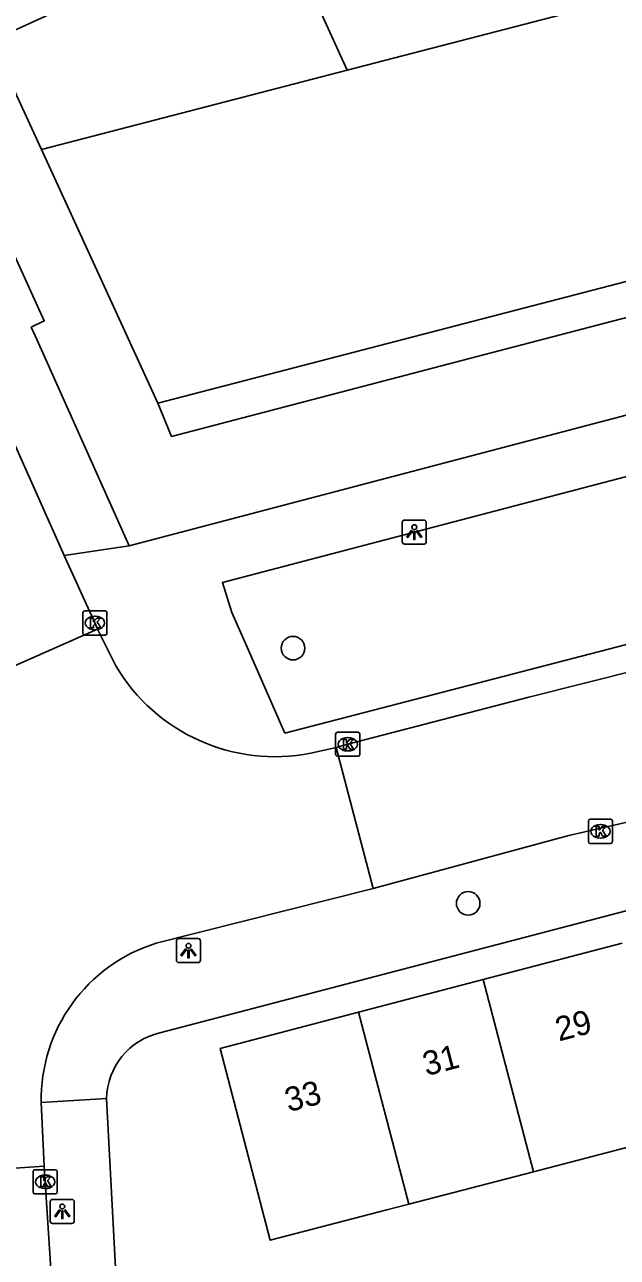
# Model space of a CAD drawing. Extents: x 158087 to 159494, y 382905 to 383981.
# Drawn here: x 158813.9 to 158838.5, y 383617.1 to 383668.3 of the extents above; entities that cross this region are included whole.
import ezdxf

# ---------------------------------------------------------------- set-up
doc = ezdxf.new("R2010")
doc.units = 0
for name, color, linetype in [('IMGEO_Boom', 7, 'Continuous'), ('IMGEO_Kolk', 7, 'Continuous'), ('IMGEO_Lichtpunt', 7, 'Continuous'), ('IMGEO_Pand', 7, 'Continuous'), ('IMGEO_Pand_nummerreeks', 7, 'Continuous'), ('IMGEO_Pand_overbouw', 7, 'Continuous'), ('IMGEO_Rijbaan_lokaal_open', 7, 'Continuous'), ('IMGEO_Voetpad_open', 7, 'Continuous')]:
    doc.layers.add(name, color=color, linetype=linetype)

msp = doc.modelspace()

# ---------------------------------------------------------------- linework, layer by layer
at = {"layer": 'IMGEO_Boom'}
for centre in [(158825.062, 383642.415), (158832.33, 383631.82)]:
    msp.add_circle(centre, 0.489, dxfattribs=at)
at = {"layer": 'IMGEO_Kolk'}
for p, q in [((158816.414, 383643.959), (158817.266, 383643.959)), ((158816.339, 383643.033), (158816.339, 383643.885)), ((158816.827, 383643.739), (158816.852, 383643.739)), ((158817.34, 383643.885), (158817.34, 383643.033)), ((158817.266, 383642.959), (158816.414, 383642.959)), ((158816.85, 383643.179), (158816.825, 383643.179)), ((158826.83, 383638), (158826.83, 383638.852)), ((158826.905, 383638.926), (158827.757, 383638.926)), ((158827.831, 383638.852), (158827.831, 383638)), ((158827.318, 383638.706), (158827.343, 383638.706)), ((158827.757, 383637.926), (158826.905, 383637.926)), ((158827.341, 383638.146), (158827.316, 383638.146)), ((158837.316, 383634.386), (158837.316, 383635.238)), ((158837.391, 383635.312), (158838.243, 383635.312)), ((158838.317, 383635.238), (158838.317, 383634.386)), ((158837.804, 383635.092), (158837.829, 383635.092)), ((158838.243, 383634.312), (158837.391, 383634.312)), ((158837.827, 383634.532), (158837.802, 383634.532)), ((158814.277, 383619.838), (158814.277, 383620.69)), ((158814.352, 383620.764), (158815.204, 383620.764)), ((158814.765, 383620.544), (158814.79, 383620.544)), ((158815.278, 383620.69), (158815.278, 383619.838)), ((158814.788, 383619.984), (158814.763, 383619.984)), ((158815.204, 383619.764), (158814.352, 383619.764))]:
    msp.add_line(p, q, dxfattribs=at)
for points in [[(158816.414, 383643.959), (158817.266, 383643.959)], [(158816.339, 383643.033), (158816.339, 383643.885)], [(158816.66, 383643.659), (158816.783, 383643.659), (158816.783, 383643.508), (158816.913, 383643.659), (158817.077, 383643.659), (158816.931, 383643.508), (158817.084, 383643.259), (158816.932, 383643.259), (158816.847, 383643.423), (158816.783, 383643.356), (158816.783, 383643.259), (158816.66, 383643.259), (158816.66, 383643.659)], [(158817.34, 383643.885), (158817.34, 383643.033)], [(158817.266, 383642.959), (158816.414, 383642.959)], [(158826.83, 383638), (158826.83, 383638.852)], [(158826.905, 383638.926), (158827.757, 383638.926)], [(158827.831, 383638.852), (158827.831, 383638)], [(158827.151, 383638.626), (158827.274, 383638.626), (158827.274, 383638.475), (158827.404, 383638.626), (158827.568, 383638.626), (158827.422, 383638.475), (158827.575, 383638.226), (158827.423, 383638.226), (158827.338, 383638.39), (158827.274, 383638.323), (158827.274, 383638.226), (158827.151, 383638.226), (158827.151, 383638.626)], [(158827.757, 383637.926), (158826.905, 383637.926)], [(158837.316, 383634.386), (158837.316, 383635.238)], [(158837.391, 383635.312), (158838.243, 383635.312)], [(158838.317, 383635.238), (158838.317, 383634.386)], [(158837.637, 383635.012), (158837.76, 383635.012), (158837.76, 383634.861), (158837.89, 383635.012), (158838.054, 383635.012), (158837.908, 383634.861), (158838.061, 383634.612), (158837.909, 383634.612), (158837.824, 383634.776), (158837.76, 383634.709), (158837.76, 383634.612), (158837.637, 383634.612), (158837.637, 383635.012)], [(158838.243, 383634.312), (158837.391, 383634.312)], [(158814.277, 383619.838), (158814.277, 383620.69)], [(158814.352, 383620.764), (158815.204, 383620.764)], [(158814.598, 383620.464), (158814.721, 383620.464), (158814.721, 383620.313), (158814.851, 383620.464), (158815.015, 383620.464), (158814.869, 383620.313), (158815.022, 383620.064), (158814.87, 383620.064), (158814.785, 383620.228), (158814.721, 383620.161), (158814.721, 383620.064), (158814.598, 383620.064), (158814.598, 383620.464)], [(158815.278, 383620.69), (158815.278, 383619.838)], [(158815.204, 383619.764), (158814.352, 383619.764)]]:
    msp.add_lwpolyline(points, dxfattribs=at)
for centre, start, end in [((158816.416, 383643.883), 91.552, 178.448), ((158816.416, 383643.883), 91.552, 178.448), ((158817.264, 383643.883), 1.552, 88.448), ((158817.264, 383643.883), 1.552, 88.448), ((158816.416, 383643.035), 181.552, 268.448), ((158816.416, 383643.035), 181.552, 268.448), ((158817.264, 383643.035), 271.552, 358.448), ((158817.264, 383643.035), 271.552, 358.448), ((158826.907, 383638.85), 91.552, 178.448), ((158826.907, 383638.85), 91.552, 178.448), ((158827.755, 383638.85), 1.552, 88.448), ((158827.755, 383638.85), 1.552, 88.448), ((158826.907, 383638.002), 181.552, 268.448), ((158826.907, 383638.002), 181.552, 268.448), ((158827.755, 383638.002), 271.552, 358.448), ((158827.755, 383638.002), 271.552, 358.448), ((158837.393, 383635.236), 91.552, 178.448), ((158837.393, 383635.236), 91.552, 178.448), ((158838.241, 383635.236), 1.552, 88.448), ((158838.241, 383635.236), 1.552, 88.448), ((158837.393, 383634.388), 181.552, 268.448), ((158837.393, 383634.388), 181.552, 268.448), ((158838.241, 383634.388), 271.552, 358.448), ((158838.241, 383634.388), 271.552, 358.448), ((158814.354, 383620.688), 91.552, 178.448), ((158814.354, 383620.688), 91.552, 178.448), ((158815.202, 383620.688), 1.552, 88.448), ((158815.202, 383620.688), 1.552, 88.448), ((158814.354, 383619.84), 181.552, 268.448), ((158814.354, 383619.84), 181.552, 268.448), ((158815.202, 383619.84), 271.552, 358.448), ((158815.202, 383619.84), 271.552, 358.448)]:
    msp.add_arc(centre, 0.0765, start, end, dxfattribs=at)
for centre, major_axis, ratio, start_param, end_param in [((158816.826, 383643.459), (-0.387, 0.002), 0.722429, 4.712389, 7.853982), ((158816.851, 383643.459), (-0.39, 0.002), 0.717154, 1.570796, 4.712389), ((158827.317, 383638.426), (-0.387, 0.002), 0.722429, 4.712389, 7.853982), ((158827.342, 383638.426), (-0.39, 0.002), 0.717154, 1.570796, 4.712389), ((158837.803, 383634.812), (-0.387, 0.002), 0.722429, 4.712389, 7.853982), ((158837.828, 383634.812), (-0.39, 0.002), 0.717154, 1.570796, 4.712389), ((158814.764, 383620.264), (-0.387, 0.002), 0.722429, 4.712389, 7.853982), ((158814.789, 383620.264), (-0.39, 0.002), 0.717154, 1.570796, 4.712389)]:
    msp.add_ellipse(centre, major_axis=major_axis, ratio=ratio, start_param=start_param, end_param=end_param, dxfattribs=at)
at = {"layer": 'IMGEO_Lichtpunt'}
for p, q in [((158829.595, 383647.637), (158829.595, 383646.83)), ((158829.595, 383647.637), (158829.595, 383646.83)), ((158830.497, 383647.732), (158829.689, 383647.732)), ((158830.497, 383647.732), (158829.689, 383647.732)), ((158830.591, 383646.83), (158830.591, 383647.637)), ((158830.591, 383646.83), (158830.591, 383647.637)), ((158829.689, 383646.736), (158830.497, 383646.736)), ((158829.689, 383646.736), (158830.497, 383646.736)), ((158820.222, 383630.264), (158820.222, 383629.457)), ((158820.222, 383630.264), (158820.222, 383629.457)), ((158821.124, 383630.359), (158820.316, 383630.359)), ((158821.124, 383630.359), (158820.316, 383630.359)), ((158821.218, 383629.457), (158821.218, 383630.264)), ((158821.218, 383629.457), (158821.218, 383630.264)), ((158820.316, 383629.363), (158821.124, 383629.363)), ((158820.316, 383629.363), (158821.124, 383629.363)), ((158814.985, 383619.441), (158814.985, 383618.634)), ((158814.985, 383619.441), (158814.985, 383618.634)), ((158815.887, 383619.536), (158815.079, 383619.536)), ((158815.887, 383619.536), (158815.079, 383619.536)), ((158815.981, 383618.634), (158815.981, 383619.441)), ((158815.981, 383618.634), (158815.981, 383619.441)), ((158815.079, 383618.54), (158815.887, 383618.54)), ((158815.079, 383618.54), (158815.887, 383618.54))]:
    msp.add_line(p, q, dxfattribs=at)
for points in [[(158829.969, 383647.301), (158830.008, 383647.273), (158829.82, 383647.011), (158829.782, 383647.038), (158829.969, 383647.301)], [(158830.071, 383647.253), (158830.118, 383647.253), (158830.118, 383646.931), (158830.071, 383646.931), (158830.071, 383647.253)], [(158830.181, 383647.273), (158830.219, 383647.3), (158830.406, 383647.038), (158830.367, 383647.01), (158830.181, 383647.273)], [(158820.596, 383629.928), (158820.635, 383629.9), (158820.447, 383629.638), (158820.409, 383629.665), (158820.596, 383629.928)], [(158820.698, 383629.88), (158820.745, 383629.88), (158820.745, 383629.558), (158820.698, 383629.558), (158820.698, 383629.88)], [(158820.808, 383629.9), (158820.846, 383629.927), (158821.033, 383629.665), (158820.994, 383629.637), (158820.808, 383629.9)], [(158815.359, 383619.105), (158815.398, 383619.077), (158815.21, 383618.815), (158815.172, 383618.842), (158815.359, 383619.105)], [(158815.461, 383619.057), (158815.508, 383619.057), (158815.508, 383618.735), (158815.461, 383618.735), (158815.461, 383619.057)], [(158815.571, 383619.077), (158815.609, 383619.104), (158815.796, 383618.842), (158815.757, 383618.814), (158815.571, 383619.077)]]:
    msp.add_lwpolyline(points, dxfattribs=at)
for centre in [(158830.094, 383647.435), (158820.721, 383630.062), (158815.484, 383619.239)]:
    msp.add_circle(centre, 0.0994, dxfattribs=at)
for centre, start, end in [((158829.689, 383647.637), 90, 180), ((158829.689, 383647.637), 90, 180), ((158830.497, 383647.637), 0, 90), ((158830.497, 383647.637), 0, 90), ((158829.689, 383646.83), 180, 270), ((158829.689, 383646.83), 180, 270), ((158830.497, 383646.83), 270, 0), ((158830.497, 383646.83), 270, 360), ((158820.316, 383630.264), 90, 180), ((158820.316, 383630.264), 90, 180), ((158821.124, 383630.264), 0, 90), ((158821.124, 383630.264), 0, 90), ((158820.316, 383629.457), 180, 270), ((158820.316, 383629.457), 180, 270), ((158821.124, 383629.457), 270, 0), ((158821.124, 383629.457), 270, 360), ((158815.079, 383619.441), 90, 180), ((158815.079, 383619.441), 90, 180), ((158815.887, 383619.441), 0, 90), ((158815.887, 383619.441), 0, 90), ((158815.079, 383618.634), 180, 270), ((158815.079, 383618.634), 180, 270), ((158815.887, 383618.634), 270, 0), ((158815.887, 383618.634), 270, 360)]:
    msp.add_arc(centre, 0.0946, start, end, dxfattribs=at)
at = {"layer": 'IMGEO_Pand'}
for points in [[(158852.154, 383672.858), (158862.702, 383675.587), (158865.809, 383668.831), (158867.536, 383665.08), (158819.444, 383652.578), (158814.62, 383663.105), (158827.312, 383666.407), (158852.154, 383672.858)], [(158832.953, 383628.656), (158838.722, 383630.165)], [(158827.778, 383627.302), (158832.953, 383628.656)], [(158832.953, 383628.656), (158835.039, 383620.684)], [(158829.862, 383619.335), (158828.954, 383619.098), (158824.115, 383617.837), (158822.033, 383625.799), (158827.778, 383627.302)], [(158827.778, 383627.302), (158829.862, 383619.335)], [(158840.808, 383622.187), (158835.039, 383620.684)], [(158835.039, 383620.684), (158829.862, 383619.335)]]:
    msp.add_lwpolyline(points, dxfattribs=at)
at = {"layer": 'IMGEO_Pand_overbouw'}
for points in [[(158827.312, 383666.407), (158824.312, 383673.007), (158812.53, 383667.617), (158814.62, 383663.105)], [(158867.536, 383665.08), (158819.444, 383652.578), (158820.02, 383651.202), (158832.39, 383654.434), (158864.446, 383662.807), (158868.153, 383663.775)]]:
    msp.add_lwpolyline(points, close=True, dxfattribs=at)
at = {"layer": 'IMGEO_Rijbaan_lokaal_open'}
for points in [[(158910.52, 383660.055), (158907.784, 383659.341), (158900.934, 383657.554), (158872.155, 383650.02), (158841.715, 383642.105), (158834.845, 383640.374), (158827.331, 383638.424), (158826.845, 383638.296)], [(158812.006, 383654.285), (158813.541, 383650.795), (158815.556, 383646.258)], [(158815.556, 383646.258), (158816.839, 383643.459), (158816.946, 383643.209)], [(158828.388, 383632.438), (158836.512, 383634.639), (158842.248, 383635.951), (158864.084, 383641.688), (158872.027, 383643.739)], [(158812.517, 383641.251), (158816.946, 383643.209)], [(158816.946, 383643.209), (158817.709, 383641.676)], [(158825.797, 383638.055), (158826.845, 383638.296)], [(158826.845, 383638.296), (158828.388, 383632.438)], [(158828.388, 383632.438), (158819.379, 383630.166)], [(158814.615, 383623.55), (158814.737, 383620.913)], [(158814.737, 383620.913), (158809.879, 383620.588)], [(158814.737, 383620.913), (158814.762, 383620.472), (158815.166, 383614.313), (158816.302, 383592.823), (158817.928, 383562.605), (158819.306, 383537.338), (158819.957, 383524.851)]]:
    msp.add_lwpolyline(points, dxfattribs=at)
for centre, radius, start, end in [((158824.309, 383645.574), 7.665, 210.5658, 281.1981), ((158821.392, 383623.693), 6.779, 107.2755, 181.2113)]:
    msp.add_arc(centre, radius, start, end, dxfattribs=at)
at = {"layer": 'IMGEO_Voetpad_open'}
for points in [[(158810.242, 383664.164), (158811.16, 383662.195), (158811.815, 383662.407), (158814.737, 383655.998), (158814.194, 383655.735), (158814.444, 383655.196), (158818.256, 383646.666)], [(158818.256, 383646.666), (158874.192, 383661.362)], [(158849.522, 383649.348), (158850.466, 383645.571), (158824.725, 383638.887), (158823.059, 383642.68), (158822.525, 383643.896), (158822.132, 383645.145), (158826.359, 383646.253), (158836.847, 383649.001), (158843.548, 383650.757)], [(158815.556, 383646.258), (158818.256, 383646.666)], [(158819.529, 383626.449), (158874.52, 383640.834)], [(158817.322, 383623.724), (158814.615, 383623.55)], [(158818.577, 383600.035), (158817.322, 383623.724)]]:
    msp.add_lwpolyline(points, dxfattribs=at)
msp.add_arc((158820.186, 383623.661), 2.864, 103.2521, 178.7393, dxfattribs=at)

# ---------------------------------------------------------------- texts
at = {"layer": 'IMGEO_Pand_nummerreeks'}
for s, p in [('29', (158836.097, 383626.088)), ('31', (158830.593, 383624.648)), ('33', (158824.871, 383623.151))]:
    msp.add_text(s, height=1, rotation=14.6614, dxfattribs=at).set_placement(p)

doc.saveas('drawing.dxf')
